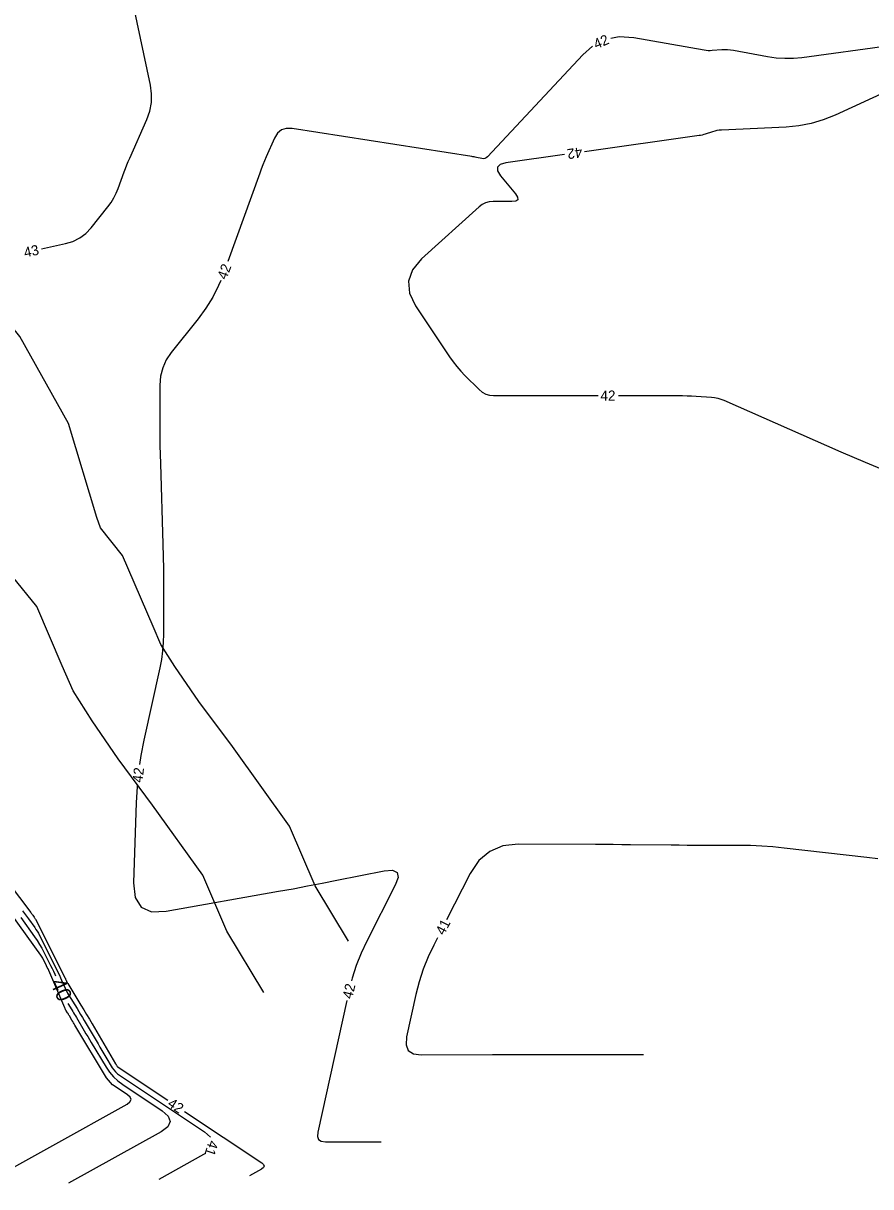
# Model space of a CAD drawing. Extents: x 2384780 to 2405861, y 547869 to 573706.
# Drawn here: x 2390428.5 to 2390596.4, y 552117.6 to 552348.1 of the extents above; entities that cross this region are included whole.
import ezdxf

# ---------------------------------------------------------------- set-up
doc = ezdxf.new("R2010")
doc.units = 0
for name, color, linetype in [('Old_Level_60', 7, 'Continuous'), ('Old_Level_61', 7, 'Continuous'), ('Prop Buffer Zone 1', 7, 'Continuous'), ('Prop Buffer Zone 2', 7, 'Continuous')]:
    doc.layers.add(name, color=color, linetype=linetype)

msp = doc.modelspace()

# ---------------------------------------------------------------- linework, layer by layer
at = {"layer": 'Old_Level_60'}
for points in [[(2390432.16575, 552303.37875), (2390436.888, 552304.40475), (2390438.37375, 552304.856), (2390439.719, 552305.53375), (2390440.92375, 552306.43775), (2390441.988, 552307.5685), (2390445.30775, 552311.722), (2390445.92975, 552312.5685), (2390446.47625, 552313.45725), (2390446.94775, 552314.388), (2390447.3435, 552315.361), (2390448.51375, 552318.60825), (2390448.7705, 552319.30175), (2390449.0395, 552319.99025), (2390449.32075, 552320.674), (2390449.614, 552321.35275), (2390453.005, 552329.01575), (2390453.594, 552330.672), (2390453.908, 552332.357), (2390453.94675, 552334.0705), (2390453.71025, 552335.8125), (2390450.40825, 552351.314)], [(2390600.129, 552343.6035), (2390582.771, 552341.2495), (2390581.0635, 552341.0855), (2390579.3595, 552341.05775), (2390577.6585, 552341.16575), (2390575.96075, 552341.41), (2390569.1915, 552342.65525), (2390568.6175, 552342.742), (2390568.0415, 552342.7915), (2390567.4635, 552342.804), (2390566.8835, 552342.779), (2390564.98525, 552342.637), (2390564.57925, 552342.61925), (2390564.1745, 552342.627), (2390563.77075, 552342.66025), (2390563.3685, 552342.71875), (2390549.44625, 552345.1885), (2390546.57725, 552345.37475), (2390544.94325, 552345.06525)], [(2390541.3065, 552343.501), (2390539.34375, 552341.8175), (2390520.454, 552321.58675), (2390520.21475, 552321.38325), (2390519.95125, 552321.259), (2390519.6635, 552321.21375), (2390519.35125, 552321.248), (2390518.2915, 552321.48875), (2390518.064, 552321.5385), (2390517.836, 552321.584), (2390517.607, 552321.62575), (2390517.37725, 552321.6635), (2390481.76625, 552327.20725), (2390480.62675, 552327.2325), (2390479.669, 552326.92525), (2390478.89275, 552326.2855), (2390478.298, 552325.31325), (2390476.65225, 552321.594), (2390476.30675, 552320.794), (2390475.9755, 552319.9885), (2390475.6585, 552319.17725), (2390475.35575, 552318.36025), (2390469.04175, 552300.83925)], [(2390600.12375, 552334.79775), (2390589.33425, 552329.859), (2390586.99375, 552328.918), (2390584.59625, 552328.21175), (2390582.14175, 552327.74025), (2390579.63025, 552327.50325), (2390566.83425, 552326.90125), (2390566.379, 552326.86425), (2390565.9295, 552326.7965), (2390565.48575, 552326.698), (2390565.04775, 552326.56875), (2390563.626, 552326.09625), (2390563.31975, 552326.002), (2390563.01, 552325.922), (2390562.69725, 552325.856), (2390562.381, 552325.804), (2390539.66825, 552322.59525)], [(2390535.7075, 552322.03575), (2390524.09075, 552320.3945), (2390522.9805, 552320.08575), (2390522.44325, 552319.55375), (2390522.47925, 552318.7985), (2390523.088, 552317.82025), (2390526.01275, 552314.25975), (2390526.43775, 552313.59225), (2390526.45925, 552313.11525), (2390526.077, 552312.82925), (2390525.2915, 552312.73375), (2390521.5875, 552312.73375), (2390520.81925, 552312.6675), (2390520.102, 552312.46825), (2390519.43575, 552312.136), (2390518.82075, 552311.67125), (2390507.3995, 552301.37975), (2390505.59525, 552299.2365), (2390504.8005, 552296.9675), (2390505.01525, 552294.573), (2390506.23975, 552292.053), (2390512.9655, 552282.00675), (2390513.66, 552281.022), (2390514.4, 552280.07475), (2390515.18525, 552279.16475), (2390516.01625, 552278.29225), (2390518.805, 552275.50275), (2390519.4335, 552274.97975), (2390520.12375, 552274.606), (2390520.87625, 552274.382), (2390521.6905, 552274.30725), (2390524.492, 552274.30725), (2390525.0925, 552274.30725), (2390525.69275, 552274.30725), (2390526.29325, 552274.30725), (2390526.8935, 552274.30725), (2390542.4225, 552274.30725)], [(2390467.629, 552297.09775), (2390467.215, 552296.08025), (2390466.05225, 552293.78375), (2390464.70375, 552291.5915), (2390463.16925, 552289.503), (2390457.85275, 552282.851), (2390456.856, 552281.3755), (2390456.14425, 552279.80025), (2390455.71725, 552278.12525), (2390455.57525, 552276.3505), (2390455.577, 552268.00075), (2390455.584, 552266.2115), (2390455.6045, 552264.4225), (2390455.63825, 552262.63375), (2390455.68525, 552260.84525), (2390456.16425, 552244.891), (2390456.2285, 552242.4455), (2390456.27425, 552239.9995), (2390456.30175, 552237.55325), (2390456.311, 552235.10675), (2390456.311, 552227.11425), (2390456.265, 552225.40675), (2390456.12725, 552223.709), (2390455.8975, 552222.02125), (2390455.576, 552220.3435), (2390452.43925, 552206.068), (2390451.83775, 552203), (2390451.57, 552201.20325)], [(2390546.4225, 552274.30725), (2390558.16025, 552274.30725), (2390559.07975, 552274.29925), (2390559.999, 552274.27525), (2390560.91725, 552274.2355), (2390561.83525, 552274.17975), (2390564.833, 552273.9715), (2390565.46875, 552273.90025), (2390566.09125, 552273.775), (2390566.7005, 552273.59625), (2390567.2965, 552273.36375), (2390590.4845, 552263.16475), (2390595.2595, 552261.11575), (2390600.0695, 552259.154)], [(2390451.10275, 552197.2315), (2390451.0595, 552196.81075), (2390450.88275, 552193.68925), (2390450.343, 552177.76525), (2390450.662, 552174.85425), (2390451.85025, 552172.94575), (2390453.90775, 552172.04), (2390456.83475, 552172.1365), (2390479.065, 552176.09075), (2390481.9585, 552176.61325), (2390484.84925, 552177.15075), (2390487.73725, 552177.70375), (2390490.62225, 552178.27175), (2390500.042, 552180.152), (2390501.6915, 552180.27525), (2390502.60275, 552179.83925), (2390502.776, 552178.844), (2390502.211, 552177.2895), (2390496.5845, 552166.24125), (2390495.458, 552163.8455), (2390494.49, 552161.393), (2390493.68025, 552158.8835), (2390493.53975, 552158.33075)], [(2390597.82575, 552182.532), (2390595.64925, 552182.7715), (2390579.23225, 552184.672), (2390577.02275, 552184.89575), (2390574.8095, 552185.0555), (2390572.5925, 552185.15125), (2390570.37175, 552185.18325), (2390563.1115, 552185.18325), (2390561.55575, 552185.1855), (2390560, 552185.192), (2390558.44425, 552185.203), (2390556.88875, 552185.21825), (2390548.808, 552185.3095), (2390547.0765, 552185.3275), (2390545.345, 552185.34275), (2390543.61325, 552185.35525), (2390541.88175, 552185.36475), (2390526.581, 552185.43625), (2390523.526, 552185.0845), (2390520.919, 552183.9985), (2390518.7595, 552182.178), (2390517.04775, 552179.6235), (2390512.3695, 552170.4375)], [(2390422.9955, 552181.078), (2390430.00275, 552171.9075), (2390430.10225, 552171.77625), (2390430.20075, 552171.6445), (2390430.29825, 552171.512), (2390430.39475, 552171.3785), (2390430.70825, 552170.94175), (2390430.77375, 552170.847), (2390430.835, 552170.75), (2390430.89275, 552170.6505), (2390430.9465, 552170.54875), (2390436.808, 552158.9025), (2390436.8615, 552158.79425), (2390436.91325, 552158.68525), (2390436.96325, 552158.5755), (2390437.0115, 552158.465), (2390437.1665, 552158.10275), (2390437.201, 552158.026), (2390437.2385, 552157.9505), (2390437.27875, 552157.8765), (2390437.32175, 552157.804), (2390439.96225, 552153.5255), (2390440.52575, 552152.60725), (2390441.084, 552151.68575), (2390441.63725, 552150.7615), (2390442.1855, 552149.83425), (2390446.82575, 552141.9375), (2390446.86925, 552141.86375), (2390446.913, 552141.79), (2390446.95675, 552141.7165), (2390447.001, 552141.64325), (2390447.1455, 552141.404), (2390447.179, 552141.355), (2390447.217, 552141.3105), (2390447.25975, 552141.2705), (2390447.30725, 552141.235), (2390457.13725, 552134.69225)], [(2390419.6035, 552117.5645), (2390449.0785, 552133.93875), (2390449.66775, 552134.3795), (2390449.87675, 552134.8355), (2390449.705, 552135.30675), (2390449.153, 552135.793), (2390446.72775, 552137.40725), (2390446.23275, 552137.77675), (2390445.787, 552138.19325), (2390445.39025, 552138.65675), (2390445.043, 552139.1675), (2390438.763, 552149.56275), (2390438.614, 552149.81), (2390438.466, 552150.05775), (2390438.3185, 552150.30575), (2390438.172, 552150.5545), (2390437.67675, 552151.39725), (2390437.58275, 552151.55625), (2390437.488, 552151.71475), (2390437.39225, 552151.87275), (2390437.2955, 552152.03), (2390436.9785, 552152.54375), (2390436.91275, 552152.65475), (2390436.85125, 552152.76825), (2390436.794, 552152.88375), (2390436.741, 552153.0015), (2390433.57025, 552160.40975), (2390433.43425, 552160.72075), (2390433.2935, 552161.0295), (2390433.148, 552161.336), (2390432.99775, 552161.6405), (2390432.499, 552162.631), (2390432.38825, 552162.841), (2390432.2695, 552163.046), (2390432.14275, 552163.24625), (2390432.008, 552163.44175), (2390426.28425, 552171.40975)], [(2390428.37875, 552172.25075), (2390428.77025, 552171.72625), (2390429.158, 552171.199), (2390429.54175, 552170.669), (2390430.789, 552168.9325), (2390431.04875, 552168.55575), (2390431.293, 552168.16975), (2390431.522, 552167.7745), (2390431.7355, 552167.37), (2390435.23525, 552160.4165), (2390435.47, 552159.941), (2390435.69725, 552159.46225), (2390435.917, 552158.98), (2390436.12925, 552158.49425), (2390436.81075, 552156.902), (2390436.963, 552156.564), (2390437.12725, 552156.23225), (2390437.304, 552155.907), (2390437.49275, 552155.588), (2390439.1725, 552152.86625), (2390439.531, 552152.282), (2390439.88625, 552151.696), (2390440.23825, 552151.108), (2390440.587, 552150.518), (2390443.331, 552145.84825), (2390443.71475, 552145.1975), (2390444.1005, 552144.54775), (2390444.48825, 552143.89925), (2390444.878, 552143.252), (2390446.15425, 552141.13925), (2390446.4485, 552140.7065), (2390446.7845, 552140.31375), (2390447.16225, 552139.96075), (2390447.58175, 552139.64775), (2390464.4355, 552128.43025), (2390465.629, 552127.37875)], [(2390510.55425, 552166.873), (2390509.82975, 552165.45), (2390508.71675, 552163.083), (2390507.76025, 552160.66), (2390506.96025, 552158.181), (2390506.31675, 552155.64575), (2390504.47, 552147.27275), (2390504.35325, 552145.70375), (2390504.795, 552144.585), (2390505.795, 552143.917), (2390507.353, 552143.6995), (2390521.503, 552143.75825), (2390524.535, 552143.76925), (2390527.567, 552143.77725), (2390530.59925, 552143.782), (2390533.63125, 552143.7835), (2390551.35075, 552143.7835)], [(2390492.6145, 552154.43975), (2390486.85875, 552128.3435), (2390486.79675, 552127.5115), (2390487.031, 552126.91825), (2390487.5615, 552126.564), (2390488.38775, 552126.4485), (2390491.571, 552126.46175), (2390492.253, 552126.46425), (2390492.935, 552126.466), (2390493.61725, 552126.46725), (2390494.29925, 552126.4675), (2390499.4025, 552126.4675)], [(2390460.46725, 552132.476), (2390475.7675, 552122.2925), (2390476.1325, 552121.97075), (2390476.246, 552121.65925), (2390476.108, 552121.35775), (2390475.71825, 552121.0665), (2390473.31325, 552119.73025)], [(2390464.596, 552124.177), (2390464.25475, 552123.922), (2390455.41, 552119.0085)]]:
    msp.add_lwpolyline(points, dxfattribs=at)
at = {"layer": 'Old_Level_61'}
for points in [[(2390428.014, 552170.8985), (2390430.75225, 552167.087), (2390431.26325, 552166.34525), (2390431.74425, 552165.5855), (2390432.195, 552164.80725), (2390432.6155, 552164.011), (2390433.93975, 552161.37925), (2390434.21925, 552160.8135), (2390434.48975, 552160.24325), (2390434.7515, 552159.66925), (2390434.896, 552159.33825)], [(2390437.36075, 552153.87225), (2390437.48825, 552153.6565), (2390438.33025, 552152.2925), (2390438.50975, 552151.9995), (2390438.688, 552151.70575), (2390438.86425, 552151.41125), (2390439.03925, 552151.1155), (2390440.608, 552148.4455), (2390440.945, 552147.87375), (2390441.284, 552147.30325), (2390441.6245, 552146.7335), (2390441.96675, 552146.165), (2390444.9265, 552141.266), (2390445.609, 552140.2625), (2390446.38825, 552139.3515), (2390447.26425, 552138.53325), (2390448.23675, 552137.80725), (2390456.01, 552132.6335), (2390457.249, 552131.542), (2390457.634, 552130.48475), (2390457.1655, 552129.46175), (2390455.84325, 552128.473), (2390437.50675, 552118.2865)]]:
    msp.add_lwpolyline(points, dxfattribs=at)
at = {"layer": 'Prop Buffer Zone 1'}
msp.add_lwpolyline([(2390476.18216, 552156.06131), (2390468.85914, 552168.18293), (2390464.10321, 552179.2944), (2390454.12391, 552193.18593), (2390447.33912, 552202.31619), (2390442.1765, 552209.83999), (2390438.39309, 552215.80291), (2390436.25745, 552220.75109), (2390431.18831, 552232.48441), (2390426.42312, 552238.48615), (2390424.46705, 552244.09147), (2390419.33952, 552261.08263), (2390411.61187, 552274.86769), (2390408.68106, 552278.42847), (2390407.11822, 552283.18701), (2390400.60518, 552297.36969), (2390393.432, 552312.31834), (2390389.983, 552319.72275)], dxfattribs=at)
at = {"layer": 'Prop Buffer Zone 2'}
msp.add_lwpolyline([(2390492.97491, 552166.20629), (2390486.35823, 552177.15873), (2390481.29291, 552188.99302), (2390469.96563, 552204.76098), (2390463.30705, 552213.72141), (2390458.55343, 552220.64915), (2390455.791, 552225.00293), (2390454.26921, 552228.52884), (2390448.16857, 552242.64976), (2390443.85294, 552248.08526), (2390443.12879, 552250.1604), (2390437.50235, 552268.80478), (2390427.87082, 552285.98612), (2390426.17096, 552288.05135), (2390425.4112, 552290.36469), (2390418.36517, 552305.70799), (2390411.16899, 552320.70457), (2390406.12775, 552331.52725)], dxfattribs=at)

# ---------------------------------------------------------------- texts
at = {"layer": 'Old_Level_60'}
for s, rotation, p in [('42', 23.276125, (2390542.0175, 552342.9065)), ('42', 188.0410778, (2390539.09925, 552323.52475)), ('43', 12.2567194, (2390428.87725, 552301.641)), ('42', 69.3146556, (2390468.74575, 552297.139)), ('42', 83.2895694, (2390452.11675, 552197.5485)), ('41', 63.0121056, (2390511.86725, 552167.2475)), ('42', 76.6239556, (2390493.65825, 552154.637)), ('42', 326.3530972, (2390456.94425, 552133.61975)), ('41', 252.1149556, (2390465.32975, 552126.89825))]:
    msp.add_text(s, height=2, rotation=rotation, dxfattribs=at).set_placement(p)
msp.add_text('42', height=2, dxfattribs=at).set_placement((2390542.856, 552273.30725))
at = {"layer": 'Old_Level_61'}
msp.add_text('40', height=3, rotation=294.2694611, dxfattribs=at).set_placement((2390433.779, 552158.03175))

doc.saveas('drawing.dxf')
